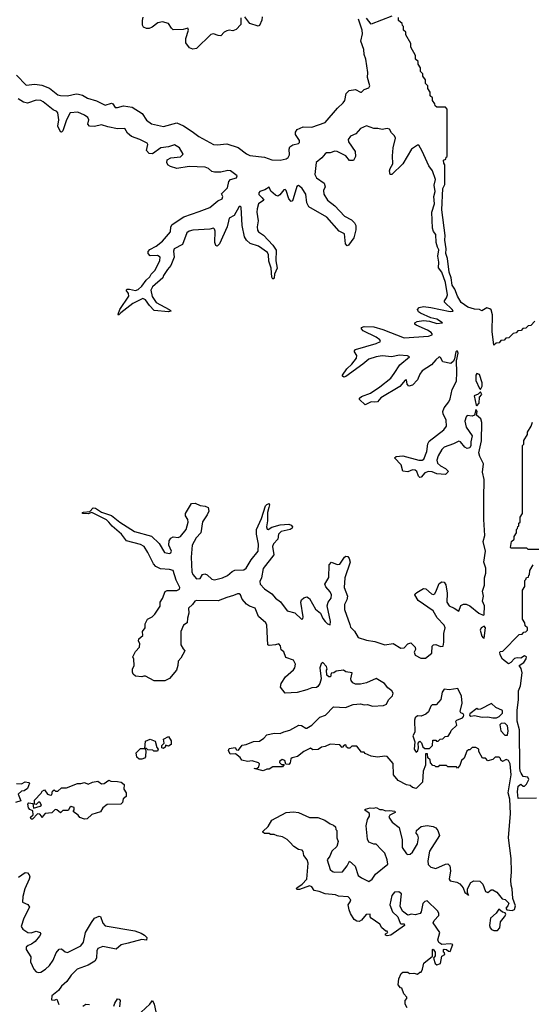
# Model space of a CAD drawing. Extents: x 2494118 to 2687960, y 757339 to 915227.
# Tile 313 of 364: x 2674760 to 2678972, y 831255 to 839361. Entities that reach past the tile are written whole.
import ezdxf

# ---------------------------------------------------------------- set-up
doc = ezdxf.new("R2010")
doc.units = 0

msp = doc.modelspace()

# ---------------------------------------------------------------- linework, layer by layer
at = {"layer": '0CON20XD'}
for points in [[(2676580, 839375), (2676580.2, 839319.8), (2676541.2, 839278.8), (2676515, 839268.2), (2676485, 839273.8), (2676465, 839268.2), (2676445, 839258.2), (2676415, 839228.2), (2676395, 839229.2), (2676356.2, 839243.8), (2676335, 839238.2), (2676217.3, 839122.7), (2676185, 839117.9), (2676159.6, 839129.6), (2676129.2, 839169.2), (2676129.2, 839205), (2676151.2, 839275), (2676145, 839290), (2676105, 839280), (2676025, 839277.9), (2676009.6, 839289.6), (2675985, 839329.6), (2675935, 839342.7), (2675896.4, 839335), (2675850.1, 839299.9), (2675825, 839288.5), (2675805, 839286.9), (2675779.6, 839299.6), (2675771.1, 839315), (2675770.4, 839355), (2675777.7, 839382.3)], [(2676757.1, 839385), (2676753.6, 839356.4), (2676735, 839313.3), (2676723, 839307), (2676655, 839330.4), (2676615, 839382.9)], [(2677436.6, 838696.6), (2677448.2, 838751.8), (2677473.2, 838776.8), (2677526, 838786), (2677565, 838763.3), (2677575, 838764), (2677595.5, 838784.5), (2677635, 838798.9), (2677643.4, 838815), (2677623.8, 838885), (2677625.2, 838925), (2677610.2, 839035), (2677595.7, 839075), (2677594.7, 839115.3), (2677569, 839185), (2677581.6, 839245), (2677580.7, 839275), (2677549.8, 839365)], [(2677825, 839390), (2677655, 839322.5), (2677615, 839374)], [(2679001.7, 836878.3), (2678968.3, 836841.7), (2678945, 836840), (2678928.3, 836821.7), (2678901.7, 836818.3), (2678888.3, 836801.7), (2678861.7, 836798.3), (2678848.3, 836781.7), (2678821.7, 836778.3), (2678788.3, 836741.7), (2678761.7, 836738.3), (2678748.3, 836721.7), (2678721.7, 836718.3), (2678708.3, 836701.7), (2678681.7, 836698.3), (2678665, 836680), (2678651.2, 836795), (2678651.7, 836931.7), (2678641.2, 836971.2), (2678631.2, 836981.2), (2678605, 836987.5), (2678565, 836963.3), (2678545, 836973.8), (2678505, 836977.5), (2678450, 836995), (2678395, 837032.5), (2678364.6, 837084.6), (2678343.1, 837143.1), (2678321.9, 837175), (2678312.9, 837235), (2678295, 837282.5), (2678283.4, 837393.4), (2678269.4, 837435), (2678270.5, 837475), (2678260.6, 837545), (2678263.5, 837585), (2678234.7, 837795.3), (2678245, 837970), (2678260, 838005), (2678260, 838165), (2678251.7, 838178.3), (2678250, 838205), (2678268.3, 838211.7), (2678271.7, 838228.3), (2678280, 838235), (2678280, 838625), (2678265, 838640), (2678195, 838640), (2678181.7, 838651.7), (2678178.3, 838668.3), (2678160, 838695), (2678158.3, 838718.3), (2678140, 838735), (2678140, 838765), (2678120, 838795), (2678120, 838815), (2678100, 838835), (2678100, 838865), (2678080, 838895), (2678080, 838915), (2678060, 838935), (2678060, 838965), (2678040, 838995), (2678040, 839015), (2678020, 839035), (2678020, 839065), (2677980, 839135), (2677980, 839165), (2677940, 839235), (2677938.3, 839258.3), (2677920, 839275), (2677920, 839305), (2677911.7, 839311.7), (2677908.3, 839328.3), (2677880, 839355), (2677878.3, 839378.3)], [(2674733.6, 838905), (2674815, 838821.8), (2674885, 838830), (2674942, 838822), (2675005, 838796.5), (2675073.3, 838743.3), (2675095, 838736.4), (2675155, 838734.3), (2675225, 838750), (2675245, 838747.2), (2675278, 838738), (2675318.9, 838715), (2675392, 838691.9), (2675465, 838657.5), (2675515, 838674.6), (2675527.4, 838667.4), (2675546.9, 838636.9), (2675565, 838636.5), (2675615, 838650.6), (2675685, 838641.6), (2675768.8, 838588.8), (2675805, 838532.1), (2675845, 838503), (2675945, 838480), (2676055, 838510.5), (2676107.7, 838487.7), (2676179.1, 838440.9), (2676235, 838398.8), (2676355, 838333.7), (2676385, 838329.3), (2676465, 838337.6), (2676558.9, 838308.9), (2676627.8, 838255), (2676655, 838241.4), (2676775, 838229.8), (2676835, 838206.4), (2676905, 838204.2), (2676955, 838214.8), (2676970.3, 838225), (2676982.2, 838247.8), (2676978.8, 838295), (2676985.5, 838315), (2677009.5, 838330.5), (2677055, 838341.3), (2677065, 838349.2), (2677064.6, 838365), (2677030.7, 838415), (2677032.3, 838435), (2677045, 838455.5), (2677095, 838478.7), (2677165, 838474.8), (2677275, 838514), (2677376.6, 838633.4), (2677423.8, 838675), (2677436.6, 838696.6)], [(2678267.1, 835667.1), (2678286.5, 835645), (2678284.4, 835635), (2678265, 835616.5), (2678195, 835620.7), (2678155, 835638.6), (2678125, 835640.9), (2678095, 835629.1), (2678065.4, 835594.6), (2678055, 835592.5), (2678043.2, 835603.2), (2678030.8, 835640.8), (2678015, 835652.7), (2677995, 835655.5), (2677955, 835639.1), (2677913.7, 835643.7), (2677900.6, 835695), (2677846.7, 835755), (2677860, 835765), (2677915, 835770), (2678045, 835734.7), (2678073.3, 835735), (2678086.2, 835743.8), (2678112, 835805), (2678121.5, 835868.5), (2678130.5, 835889.5), (2678252.9, 835985), (2678275.3, 836015), (2678271.3, 836065), (2678246.6, 836115), (2678243.8, 836135), (2678254.6, 836165), (2678294.6, 836215), (2678305, 836239.2), (2678320, 836315), (2678356.5, 836385), (2678358.9, 836455), (2678357.3, 836552.7), (2678369.3, 836615), (2678365, 836631.4), (2678355, 836631.4), (2678351.2, 836625), (2678341.2, 836568.8), (2678331.9, 836548.1), (2678310.7, 836529.3), (2678245, 836544.4), (2678225, 836580), (2678215, 836586.4), (2678185, 836561.2), (2678150.4, 836519.6), (2678075, 836469.7), (2678055, 836441.5), (2678034.5, 836395.6), (2677995, 836351.8), (2677964.6, 836344.6), (2677951.3, 836361.3), (2677945.4, 836395.4), (2677935, 836394.2), (2677889.6, 836340.4), (2677733.4, 836246.6), (2677705, 836215.5), (2677685, 836210.9), (2677654, 836216), (2677605, 836190), (2677558, 836235), (2677558, 836245), (2677575, 836258.9), (2677647.5, 836285), (2677725, 836337.3), (2677815, 836410.3), (2677842.2, 836447.8), (2677891.1, 836518.9), (2677970.8, 836585), (2677953.9, 836593.9), (2677885, 836599.3), (2677825, 836585.6), (2677745, 836592.5), (2677694.2, 836585), (2677635, 836566.1), (2677586.1, 836523.9), (2677446.5, 836423.5), (2677428.7, 836418.7), (2677418.1, 836425), (2677419.1, 836435), (2677452.3, 836485), (2677495, 836525.4), (2677533.8, 836575), (2677534.6, 836595), (2677515.4, 836625), (2677515.5, 836635), (2677524.4, 836645), (2677695, 836693.6), (2677730, 836710), (2677726.2, 836725), (2677695, 836748.1), (2677587.9, 836798), (2677574.6, 836815), (2677573.6, 836826.4), (2677595.3, 836834.7), (2677675, 836831.3), (2677750.5, 836810.5), (2677925, 836740.8), (2678125, 836753.9), (2678157.1, 836765), (2678156.7, 836775), (2678146.7, 836785), (2678116.9, 836805), (2678023.8, 836845), (2678013.8, 836855), (2678013.3, 836865), (2678033.2, 836876.8), (2678085, 836883.5), (2678135, 836878.6), (2678195, 836858.8), (2678241.2, 836865), (2678195, 836894.5), (2678146.2, 836906.2), (2678058.8, 836945), (2678044, 836955), (2678034, 836975), (2678048.9, 836991.1), (2678085, 836998.1), (2678145, 836991.2), (2678305, 836957.8), (2678325, 836960), (2678328.8, 836965), (2678321.4, 836975), (2678258.6, 837035), (2678258, 837045), (2678275, 837071.2), (2678281.5, 837095), (2678265.7, 837195.7), (2678235, 837280.8), (2678208.4, 837318.4), (2678211.3, 837365), (2678202.8, 837415), (2678212.1, 837465), (2678198.8, 837488.8), (2678190, 837525), (2678185, 837593.3), (2678167.3, 837617.3), (2678157.5, 837645), (2678152.5, 837775), (2678174, 837845), (2678170.3, 837905), (2678181.8, 837945), (2678172.7, 837997.3), (2678182.7, 838045), (2678158.7, 838115), (2678128.4, 838158.4), (2678075, 838277.5), (2678045, 838327), (2678035, 838328.8), (2677985, 838295.8), (2677915.9, 838174.1), (2677825, 838085.4), (2677810.8, 838085), (2677805.8, 838115), (2677809.7, 838135), (2677832.2, 838175), (2677830.5, 838239.5), (2677834.7, 838304.7), (2677853.2, 838385), (2677845.4, 838405), (2677820, 838430), (2677805, 838459.2), (2677785.4, 838465.4), (2677745, 838455.8), (2677710, 838465), (2677675, 838465.7), (2677615, 838486.6), (2677565, 838465.6), (2677528, 838422), (2677485, 838402), (2677464.9, 838375), (2677466.8, 838355), (2677521.5, 838275), (2677524.5, 838235), (2677507.3, 838202.7), (2677475, 838200), (2677445, 838238.9), (2677375, 838276.1), (2677355, 838277.1), (2677315, 838263.4), (2677286.7, 838265), (2677275, 838257.1), (2677247.9, 838222), (2677200.5, 838185), (2677189.6, 838085), (2677205, 838059.2), (2677267.3, 838015), (2677274.6, 837985.4), (2677260.9, 837955), (2677265.4, 837925), (2677295.4, 837875), (2677355, 837827.1), (2677435, 837742.5), (2677492.1, 837712.1), (2677516.9, 837686.9), (2677527.8, 837665), (2677528.9, 837631.1), (2677511.9, 837565), (2677468, 837505), (2677455, 837500), (2677442.9, 837515), (2677435, 837597.1), (2677389.3, 837619.3), (2677287.8, 837735), (2677140.9, 837820.9), (2677123.4, 837853.4), (2677115, 837923.3), (2677085, 837971.3), (2677065, 837990), (2677054.7, 837995.3), (2677042.2, 837987.8), (2677013.1, 837886.9), (2677005, 837870), (2676995, 837864.3), (2676974.8, 837884.8), (2676955, 837953.3), (2676945, 837961.9), (2676935, 837959.5), (2676901.7, 837918.3), (2676885, 837908.8), (2676865, 837917.1), (2676829.1, 837949.1), (2676815, 837982.5), (2676779.7, 837960.3), (2676738.2, 837945), (2676729.3, 837935), (2676729.7, 837920.3), (2676757.1, 837895), (2676769.2, 837875), (2676727.1, 837845), (2676715, 837803.8), (2676712.6, 837775), (2676722.8, 837705), (2676714.3, 837655), (2676718.7, 837628.7), (2676725.6, 837615), (2676766.3, 837586.4), (2676845.2, 837505.2), (2676871.9, 837461.9), (2676870.3, 837375), (2676880.5, 837315), (2676859.4, 837265), (2676855, 837233.3), (2676845, 837223.3), (2676835, 837240), (2676831.2, 837315), (2676812.1, 837372.1), (2676808.4, 837425), (2676799.3, 837445), (2676725, 837497.2), (2676657.6, 837517.5), (2676626.6, 837546.6), (2676611.7, 837571.7), (2676591.8, 837665), (2676585, 837817.5), (2676575, 837825.4), (2676565, 837817.9), (2676525, 837748.1), (2676485, 837727.5), (2676478.3, 837701.7), (2676468.5, 837655), (2676405, 837515.8), (2676385, 837496), (2676375, 837501.2), (2676367.6, 837527.6), (2676368.3, 837618.3), (2676365, 837636), (2676355, 837643.1), (2676325, 837636.6), (2676185, 837629.2), (2676155, 837618.4), (2676137.5, 837605), (2676100.8, 837509.2), (2676031.8, 837475), (2676026.9, 837455), (2676031.1, 837405), (2676003.8, 837336.2), (2675975.9, 837305), (2675944.6, 837255), (2675939.4, 837235), (2675855, 837162.3), (2675839.4, 837135), (2675851.9, 837081.9), (2675885, 837033.1), (2675991.2, 836975), (2676006.7, 836965), (2676005, 836960), (2675985, 836954.4), (2675867.3, 836967.3), (2675828, 837008), (2675795, 837055.5), (2675774.6, 837065.3), (2675692.9, 837025), (2675592.2, 836947.8), (2675575, 836927.5), (2675570, 836935), (2675584.5, 836975), (2675660, 837085), (2675656.7, 837106.7), (2675637.5, 837135), (2675645, 837142.5), (2675665, 837142), (2675715, 837130.4), (2675735, 837139.6), (2675765, 837165.5), (2675802.4, 837217.5), (2675832.9, 837245), (2675843.1, 837266.9), (2675875, 837298.9), (2675915, 837377.5), (2675915.9, 837405), (2675895, 837418.2), (2675835, 837416.5), (2675818.9, 837435), (2675819.1, 837450.9), (2675832.6, 837467.4), (2675885, 837496.2), (2675935, 837537.3), (2676000.8, 837615), (2676004.6, 837655), (2676016.1, 837673.9), (2676112.8, 837737.2), (2676237.9, 837782.1), (2676326.9, 837815), (2676391.7, 837868.3), (2676426.2, 837885), (2676431.5, 837905), (2676422.5, 837927.5), (2676472, 837975), (2676481.3, 838028.7), (2676496.4, 838043.6), (2676545, 838057.8), (2676549.6, 838075), (2676495, 838116.7), (2676475, 838118.9), (2676415, 838105.2), (2676365, 838104.1), (2676341.1, 838111.1), (2676315, 838135.3), (2676287.6, 838147.6), (2676155, 838152.7), (2676055.3, 838135.3), (2676001.3, 838151.3), (2675983.3, 838163.3), (2675972, 838182), (2675973.7, 838206.3), (2676005, 838222.1), (2676085, 838232), (2676105.8, 838254.2), (2676075.7, 838305), (2676035, 838330.4), (2675985, 838314.8), (2675923.5, 838305), (2675855, 838256.7), (2675825, 838258.5), (2675803.1, 838283.1), (2675815.8, 838334.2), (2675810.4, 838345), (2675749.1, 838375), (2675679.6, 838399.6), (2675647.7, 838427.6), (2675625, 838464.4), (2675565, 838463.3), (2675485, 838477.4), (2675435, 838495.3), (2675375, 838482.5), (2675335, 838482.7), (2675320.8, 838500.8), (2675328.5, 838535), (2675320.9, 838555), (2675295, 838575.3), (2675240.2, 838600.2), (2675175, 838592.5), (2675145.4, 838535), (2675115.4, 838444.6), (2675105, 838434), (2675095, 838436.2), (2675074.5, 838485), (2675082.3, 838535), (2675074.3, 838594.3), (2675065.8, 838605), (2675035, 838619.6), (2674955, 838683.6), (2674934, 838694), (2674895, 838696.8), (2674825, 838672.4), (2674791, 838681), (2674748.1, 838708.1)], [(2678555, 836316.2), (2678568.7, 836345), (2678567.8, 836372.3), (2678545, 836440), (2678525, 836446.9), (2678514.7, 836435), (2678515, 836390), (2678545, 836323.3), (2678555, 836316.2)], [(2678525, 836181.2), (2678542.5, 836205), (2678545.9, 836254.1), (2678565.2, 836274.8), (2678555, 836297.5), (2678533.4, 836276.6), (2678501.4, 836265), (2678517.7, 836187.7), (2678525, 836181.2)], [(2678780.8, 832995), (2678807.5, 833145), (2678797.8, 833235), (2678785, 833262.5), (2678765, 833270), (2678735, 833252.5), (2678720, 833265), (2678718.3, 833278.3), (2678708.3, 833288.3), (2678675, 833290), (2678655, 833270), (2678615, 833260), (2678595, 833280), (2678571.7, 833281.7), (2678540, 833335), (2678540, 833355), (2678515, 833370), (2678485, 833370), (2678465, 833350), (2678455, 833350), (2678441.7, 833338.3), (2678418.3, 833281.7), (2678398.3, 833261.7), (2678385, 833220), (2678365, 833200), (2678355, 833210), (2678285, 833210), (2678275, 833220), (2678215, 833220), (2678205, 833210), (2678185, 833210), (2678178.3, 833218.3), (2678161.7, 833221.7), (2678141.7, 833241.7), (2678138.3, 833268.3), (2678120, 833285), (2678118.3, 833318.3), (2678101.7, 833318.3), (2678100, 833225), (2678082.5, 833175), (2678077, 833083), (2678025, 833032.5), (2677995, 833040), (2677975, 833057.5), (2677945, 833061.2), (2677877.1, 833097.1), (2677838.8, 833145), (2677835, 833236.7), (2677785, 833293.8), (2677765, 833297.5), (2677705, 833290), (2677655, 833297.5), (2677605, 833320), (2677595, 833330), (2677575, 833330), (2677535, 833380), (2677495, 833380), (2677477, 833363), (2677465, 833362.5), (2677451.7, 833371.7), (2677445, 833390), (2677431.7, 833388.3), (2677415, 833370), (2677395, 833390), (2677315, 833397.5), (2677275, 833377.5), (2677245, 833372.5), (2677216.4, 833353.6), (2677175, 833350), (2677155, 833363.3), (2677100, 833335), (2677046.2, 833293.8), (2677003.3, 833285), (2676993.3, 833275), (2676988.3, 833241.7), (2676975, 833230), (2676951.7, 833231.7), (2676943, 833263), (2676920.7, 833269.3), (2676900, 833255), (2676900, 833245), (2676915, 833230), (2676938.3, 833228.3), (2676925, 833210), (2676845, 833210), (2676815, 833190), (2676795, 833190), (2676765, 833177.5), (2676690, 833195), (2676715, 833200), (2676728.8, 833211.2), (2676733.8, 833235), (2676725, 833243.8), (2676675, 833258.8), (2676635, 833254.2), (2676590, 833265), (2676576.4, 833286.4), (2676537, 833317), (2676493.9, 833313.9), (2676480, 833345), (2676485, 833360), (2676535, 833370), (2676545, 833350), (2676561.7, 833348.3), (2676593, 833387), (2676625, 833392.5), (2676685, 833417.5), (2676735, 833422.5), (2676770, 833445), (2676795, 833473.3), (2676855, 833488), (2676905, 833484.2), (2676935, 833499.2), (2676985, 833511.2), (2677057.7, 833552.3), (2677080.4, 833550.5), (2677115, 833527.5), (2677125, 833527.5), (2677165, 833554.2), (2677231.1, 833618.9), (2677277.1, 833635), (2677345, 833702.5), (2677443, 833697), (2677505, 833723.8), (2677565, 833728.8), (2677595, 833720), (2677623.3, 833723.3), (2677665, 833710), (2677755, 833713.8), (2677778.8, 833725), (2677797.7, 833762.3), (2677828.8, 833795), (2677836, 833815), (2677823.3, 833835), (2677790, 833860), (2677764, 833895), (2677695, 833936.2), (2677615, 833902), (2677565, 833891.4), (2677525, 833890.8), (2677502.7, 833902.7), (2677489.6, 833919.5), (2677485.8, 833935), (2677496.2, 833985), (2677445, 833993.3), (2677425, 834005.8), (2677365, 833998.8), (2677347, 833983), (2677325, 833980), (2677318.3, 833951.7), (2677305, 833950), (2677290, 833965), (2677287.5, 834005), (2677292.5, 834015), (2677285.8, 834035), (2677255, 834070), (2677241.7, 834058.3), (2677230, 834025), (2677242.5, 833935), (2677232.5, 833895), (2677215, 833870), (2677205, 833862.5), (2677165, 833860), (2677125, 833842.5), (2677045, 833820.8), (2676946.4, 833816.4), (2676907.5, 833865), (2676912.5, 833895), (2676948.3, 833951.7), (2677015, 834007.5), (2677026, 834025), (2677030, 834055), (2677015, 834087.5), (2676950.7, 834110.7), (2676936.1, 834156.1), (2676913, 834173), (2676907, 834207), (2676895, 834222.5), (2676865, 834213.3), (2676815, 834210), (2676802.5, 834215), (2676795.4, 834375), (2676786.7, 834395), (2676727.5, 834447.5), (2676697.9, 834515), (2676651.8, 834531.8), (2676628.8, 834548.8), (2676591.4, 834591.5), (2676578.8, 834625), (2676567.5, 834635), (2676552.5, 834635), (2676521.1, 834619), (2676466, 834605), (2676395, 834576.3), (2676215, 834578.2), (2676202.9, 834575), (2676183.8, 834546.2), (2676151.2, 834515), (2676153.8, 834475), (2676142.5, 834435), (2676140, 834395), (2676110, 834375), (2676086.7, 834325), (2676087.5, 834215), (2676105, 834180), (2676120, 834165), (2676087.5, 834105), (2676065, 834080), (2676062.5, 834045), (2676050, 834005), (2675995, 833936.7), (2675955, 833916.7), (2675868.3, 833918.3), (2675795, 833957.5), (2675783, 833957), (2675765, 833950), (2675715, 833957.5), (2675695, 833972.5), (2675689.3, 833989.3), (2675688.8, 834015), (2675702.5, 834045), (2675700, 834095), (2675692.5, 834115), (2675715, 834160), (2675747.5, 834195), (2675750, 834225), (2675737.5, 834245), (2675742.5, 834265), (2675775, 834290), (2675772.5, 834325), (2675792.5, 834355), (2675793, 834387), (2675812.5, 834425), (2675850, 834445), (2675873, 834467), (2675917.5, 834532.5), (2675917.5, 834565), (2675936.2, 834595), (2675957.6, 834652.4), (2675975, 834660.6), (2676055, 834660.9), (2676075, 834671.4), (2676077.7, 834685), (2676047.3, 834747.3), (2676024.2, 834825), (2675992.5, 834835), (2675919.2, 834839.2), (2675879.8, 834859.8), (2675861.9, 834881.9), (2675816.6, 834975), (2675785, 835024.6), (2675755, 835040), (2675639.3, 835069.3), (2675597.2, 835125), (2675521, 835191), (2675494.6, 835225), (2675475, 835242.1), (2675415.8, 835274.2), (2675355, 835302.5), (2675325, 835292.5), (2675277.5, 835295), (2675277.5, 835305), (2675285, 835307.5), (2675338.8, 835311.2), (2675365, 835341.2), (2675385, 835339.4), (2675435, 835307.3), (2675515, 835278.5), (2675585, 835223.3), (2675705, 835146.2), (2675845, 835108.7), (2675909.7, 835049.8), (2675952.2, 834975), (2675995, 834966.9), (2676005, 834970.8), (2676009.5, 834985), (2675988.1, 835035), (2675990.2, 835069.8), (2676005, 835091.2), (2676025, 835102), (2676065, 835098.8), (2676085, 835106.2), (2676130, 835165), (2676147.3, 835225), (2676144.2, 835245), (2676126, 835275), (2676126, 835295), (2676175, 835376.7), (2676205, 835381.2), (2676245, 835362), (2676286.1, 835356.1), (2676312.5, 835345), (2676316.2, 835315), (2676304.2, 835285), (2676265, 835226.7), (2676251.8, 835135), (2676212, 835095), (2676180.9, 835035), (2676172.5, 834935), (2676178.8, 834815), (2676185, 834794.4), (2676216.8, 834756.8), (2676245, 834760), (2676265.5, 834794.5), (2676285, 834799.4), (2676305, 834791.4), (2676341.4, 834755), (2676365, 834750.3), (2676428.8, 834765), (2676470, 834785), (2676510.9, 834819.1), (2676531.5, 834828.5), (2676605, 834832.1), (2676625, 834845.7), (2676666.4, 834913.6), (2676723.9, 834985), (2676726.9, 835043.1), (2676708.6, 835125), (2676709.3, 835165), (2676750.8, 835255), (2676785, 835358), (2676795, 835370.8), (2676815, 835378.8), (2676818.1, 835368.1), (2676811.5, 835345), (2676800.6, 835305), (2676801.8, 835235), (2676792.5, 835185), (2676797, 835167), (2676805, 835164.4), (2676835.8, 835184.2), (2676905, 835203.4), (2676975, 835206.4), (2676995, 835200), (2677007.1, 835185), (2677003.3, 835175), (2676987.5, 835165), (2676913.2, 835146.8), (2676892, 835125), (2676885.8, 835084.2), (2676851.2, 835045), (2676842.5, 835025), (2676851.8, 834955), (2676765, 834843.3), (2676750, 834765), (2676737.5, 834735), (2676740, 834715), (2676776.1, 834675), (2676834.8, 834634.8), (2676865, 834598.8), (2676907.4, 834567.4), (2676963.1, 834495), (2677025, 834476.4), (2677080, 834425), (2677091.1, 834428.9), (2677094.5, 834445.5), (2677074.5, 834565), (2677081.4, 834585), (2677098.2, 834601.8), (2677125, 834608.1), (2677145, 834594.4), (2677195, 834506.9), (2677235.4, 834475.4), (2677255, 834430.8), (2677274.6, 834405), (2677295, 834386.7), (2677315, 834380), (2677318.2, 834405), (2677292.7, 834535), (2677299.5, 834565), (2677325, 834598.8), (2677328.2, 834625), (2677315, 834650.8), (2677280.4, 834690.4), (2677271.9, 834715), (2677305, 834767.5), (2677307.1, 834872.9), (2677326.1, 834893.9), (2677375, 834876.7), (2677395, 834878.9), (2677435, 834935.8), (2677445, 834942.9), (2677461.1, 834941.1), (2677473.8, 834923.8), (2677481.8, 834895), (2677438.2, 834765), (2677432, 834685), (2677458.5, 834615), (2677453, 834585), (2677435.3, 834545), (2677434.7, 834505), (2677477.6, 834382.4), (2677485, 834359.4), (2677517.1, 834327.1), (2677547.5, 834275), (2677615, 834252), (2677685, 834240.8), (2677765, 834214.2), (2677835.8, 834225.8), (2677897, 834187), (2677925, 834190), (2677955, 834223.3), (2677981.7, 834231.7), (2678016.7, 834195), (2678017.5, 834175), (2678007.5, 834155), (2678015, 834130), (2678063.2, 834103.2), (2678100, 834105), (2678154.2, 834145), (2678156.7, 834203.3), (2678166.4, 834213.6), (2678186.4, 834216.4), (2678225, 834200), (2678245.6, 834204.4), (2678252, 834235), (2678252.7, 834307.3), (2678262, 834355), (2678254.2, 834375), (2678196.8, 834436.8), (2678163.5, 834495), (2678040.3, 834580.3), (2678014, 834625), (2678016.2, 834635), (2678028.8, 834645), (2678085, 834679.2), (2678105, 834676.2), (2678149.5, 834635), (2678165, 834628.5), (2678178, 834635), (2678191.4, 834665), (2678215, 834720.4), (2678235, 834733.1), (2678255, 834729.5), (2678268.7, 834708.7), (2678278.6, 834638.6), (2678275.9, 834565), (2678295, 834535.4), (2678337, 834516.9), (2678375, 834491.2), (2678392.8, 834537.2), (2678415, 834550), (2678435, 834550), (2678465, 834535.7), (2678539.2, 834475), (2678575, 834457.8), (2678585, 834461.4), (2678587.9, 834535), (2678571.2, 834575), (2678577.6, 834615), (2678571.5, 834655), (2678586.2, 834705), (2678587, 834765), (2678597.8, 834805), (2678599, 834845), (2678582.7, 834895), (2678596.2, 834986.2), (2678576.5, 835065), (2678590.5, 835115), (2678580, 835245), (2678580.8, 835419.2), (2678585.3, 835574.7), (2678570.5, 835635), (2678579.1, 835705), (2678548.1, 835765), (2678540.5, 835795), (2678562.5, 835892.5), (2678566, 836045), (2678555.3, 836075), (2678521.2, 836105), (2678525.5, 836135), (2678515, 836152.5), (2678503.8, 836105), (2678485, 836095.8), (2678445, 836102.9), (2678435, 836090), (2678426.2, 836055), (2678435, 836007.1), (2678484.6, 835935), (2678473.9, 835885), (2678474.5, 835855.5), (2678465.8, 835835), (2678445, 835831.1), (2678425, 835840.5), (2678388.5, 835885), (2678375, 835890), (2678332.4, 835867.6), (2678255, 835841.6), (2678235, 835823.1), (2678205, 835769.1), (2678193.3, 835735), (2678199.9, 835709.9), (2678225, 835687.1), (2678267.1, 835667.1)], [(2679065, 835000), (2678945, 835000), (2678935, 835010), (2678805, 835010), (2678800, 835015), (2678810, 835065), (2678830, 835085), (2678830, 835105), (2678850, 835135), (2678850, 835165), (2678858.3, 835171.7), (2678861.7, 835188.3), (2678870, 835195), (2678870, 835215), (2678880, 835225), (2678880, 835265), (2678900, 835295), (2678900, 835855), (2678910, 835865), (2678910, 835895), (2678940, 835945), (2678940, 835965), (2678970, 836015), (2678981.7, 836048.3)], [(2679015, 832952.5), (2678865, 832950), (2678858.8, 833005), (2678865, 833050), (2678885, 833066), (2678905, 833050), (2678915, 833050), (2678932.5, 833067.5), (2678951.2, 833105), (2678944.2, 833124.2), (2678905, 833131.2), (2678888.1, 833158.1), (2678880, 833175), (2678877.1, 833205), (2678874, 833515), (2678855.7, 833585), (2678855.7, 833675), (2678867.5, 833765), (2678867.5, 833835), (2678883, 833877), (2678896.2, 833985), (2678889.6, 834019.5), (2678872.5, 834045), (2678910, 834070), (2678930, 834100), (2678932.5, 834115), (2678915, 834122.5), (2678886.2, 834103.8), (2678856.4, 834106.4), (2678835, 834101.2), (2678805, 834067.5), (2678785, 834056.7), (2678734.2, 834095), (2678715, 834132.5), (2678713.3, 834155), (2678715, 834160), (2678738.3, 834161.7), (2678871.7, 834298.3), (2678898.3, 834301.7), (2678911.7, 834318.3), (2678928.3, 834321.7), (2678940, 834335), (2678940, 834355), (2678921.7, 834371.7), (2678920, 834395), (2678900, 834425), (2678900, 834665), (2678920, 834695), (2678920, 834745), (2678928.3, 834751.7), (2678931.7, 834768.3), (2678948.3, 834771.7), (2678951.7, 834788.3), (2678958.3, 834791.7), (2678960, 834825), (2678988.3, 834871.7)], [(2678585, 834268.8), (2678595.6, 834355), (2678585, 834367.5), (2678558.1, 834355), (2678551.1, 834335), (2678565, 834286), (2678575, 834271.9), (2678585, 834268.8)], [(2678025, 833330), (2678038.8, 833341.2), (2678043.3, 833365), (2678040, 833405), (2678055, 833420), (2678068.3, 833408.3), (2678080, 833375), (2678095, 833360), (2678135, 833360), (2678160, 833385), (2678161.7, 833428.3), (2678185, 833430), (2678191.7, 833421.7), (2678205, 833420), (2678221.7, 833438.3), (2678245, 833440), (2678261.7, 833458.3), (2678288.3, 833461.7), (2678308.3, 833491.7), (2678311.7, 833508.3), (2678358.3, 833551.7), (2678350, 833585), (2678360, 833595), (2678405, 833612.5), (2678413.3, 833625), (2678417.5, 833635), (2678412.5, 833645), (2678392.5, 833655), (2678386.4, 833666.4), (2678404, 833735), (2678397.7, 833792.3), (2678366, 833856), (2678295, 833842.5), (2678255, 833850), (2678238, 833825), (2678226.1, 833763.9), (2678189.3, 833720.7), (2678155, 833720), (2678145, 833710), (2678126.1, 833663.9), (2678105, 833642.5), (2678065, 833627.5), (2678035, 833630), (2678016.4, 833613.6), (2678010, 833595), (2678012.5, 833495), (2677997.5, 833465), (2678012.5, 833415), (2678007.5, 833355), (2678025, 833330)], [(2678655, 833612), (2678685, 833612.5), (2678706.4, 833623.6), (2678735, 833652.5), (2678736, 833675), (2678679.3, 833699.3), (2678645, 833732.5), (2678555, 833683.3), (2678535, 833682.5), (2678525, 833690), (2678466.7, 833645), (2678463.3, 833635), (2678475, 833626.7), (2678505, 833632), (2678568.3, 833618.3), (2678615, 833621.9), (2678655, 833612)], [(2678775, 833470), (2678782, 833505), (2678775, 833547.5), (2678755, 833570), (2678723, 833567), (2678712.5, 833555), (2678720, 833505), (2678755, 833470), (2678775, 833470)], [(2675895, 833340), (2675865, 833340), (2675857, 833347), (2675815, 833350), (2675805, 833360), (2675790, 833360), (2675795, 833420), (2675835, 833437.5), (2675875, 833420), (2675888.3, 833368.3), (2675900, 833355), (2675895, 833340)], [(2675945, 833360), (2675930, 833365), (2675930, 833385), (2675950, 833405), (2675943, 833437), (2675985, 833460), (2676007.5, 833425), (2676007.5, 833395), (2675985, 833380), (2675961.7, 833388.3), (2675960, 833375), (2675945, 833360)], [(2675765, 833272.5), (2675745, 833272.5), (2675725, 833290), (2675720, 833325), (2675755, 833360), (2675790, 833360), (2675800, 833345), (2675797, 833293), (2675788.3, 833281.7), (2675765, 833272.5)], [(2674735, 833072.5), (2674775, 833070), (2674805, 833087.5), (2674835, 833080), (2674840, 833075), (2674825, 833032.5), (2674797, 833013), (2674775, 833010), (2674747.5, 832985), (2674768.8, 832931.2), (2674725, 832916.7)], [(2675295, 832778), (2675255, 832792.5), (2675243, 832813), (2675201.7, 832841.7), (2675210, 832855), (2675207.5, 832875), (2675185, 832882.5), (2675172.5, 832875), (2675158.3, 832851.7), (2675115, 832850), (2675095, 832830), (2675067, 832857), (2675052.5, 832857.5), (2675025, 832832.5), (2674970, 832825), (2674950, 832805), (2674945, 832790), (2674940, 832805), (2674925, 832820), (2674908.3, 832821.7), (2674865, 832780), (2674855, 832780), (2674850, 832795), (2674870, 832815), (2674867.5, 832847.5), (2674845, 832857.5), (2674832.7, 832872.7), (2674826.7, 832903.3), (2674835, 832912.5), (2674867.5, 832907.5), (2674875, 832870), (2674930, 832885), (2674940, 832895), (2674925, 832920), (2674915, 832920), (2674895, 832900), (2674881.7, 832901.7), (2674882.5, 832935), (2674937.5, 832992.5), (2674945, 833010), (2674965, 833020), (2674990, 832985), (2675015, 832977.5), (2675025, 832980), (2675031.7, 833008.3), (2675045, 833020), (2675055, 833010), (2675075, 833010), (2675105, 833037.5), (2675145, 833037.5), (2675235, 833073.3), (2675265, 833072.5), (2675295, 833080), (2675325, 833067.5), (2675360, 833085), (2675405, 833093.3), (2675435, 833070), (2675455, 833072.5), (2675495, 833100), (2675510.7, 833090.7), (2675565, 833090), (2675595, 833083.3), (2675620, 833065), (2675617.5, 833025), (2675637.5, 832995), (2675637.5, 832965), (2675613, 832947), (2675607.5, 832915), (2675593, 832903), (2675480, 832900), (2675445, 832872.5), (2675425, 832840), (2675355, 832817.5), (2675315, 832782), (2675295, 832778)], [(2677950, 831225), (2677932.5, 831255), (2677932.5, 831285), (2677947, 831303), (2677948.8, 831315), (2677922.5, 831342.5), (2677905, 831387.5), (2677895, 831390), (2677877.5, 831415), (2677882.5, 831465), (2677901.7, 831508.3), (2677915, 831520), (2677955, 831520), (2677968.3, 831508.3), (2678005, 831510), (2678035, 831502.5), (2678055, 831520), (2678065, 831520), (2678077, 831543), (2678087.5, 831595), (2678158.3, 831651.7), (2678160, 831705), (2678165, 831710), (2678180, 831685), (2678180, 831655), (2678167.5, 831635), (2678182, 831592), (2678195, 831580), (2678225, 831590), (2678235, 831650), (2678260, 831665), (2678258.3, 831678.3), (2678250, 831685), (2678250, 831705), (2678255, 831710), (2678275, 831707.5), (2678291.7, 831691.7), (2678305, 831690), (2678326.7, 831746.7), (2678305, 831753.3), (2678235, 831747.5), (2678210, 831765), (2678202.5, 831785), (2678220, 831845), (2678163.3, 831925), (2678171.2, 831945), (2678210, 831985), (2678211.2, 832005), (2678198.6, 832025), (2678115, 832105.5), (2678095, 832100), (2678080, 832085), (2678066.2, 832015), (2678058, 832002), (2678015, 831992.5), (2677985, 831995.8), (2677955, 831990), (2677910.7, 832020.7), (2677893.6, 832063.6), (2677903.3, 832165), (2677880.6, 832180.6), (2677845, 832178.2), (2677825, 832150), (2677806.7, 832073.3), (2677828.6, 832015), (2677873.8, 831973.8), (2677892.5, 831922.5), (2677897.5, 831917.5), (2677926.7, 831916.7), (2677927.5, 831905), (2677817, 831823), (2677785, 831817.5), (2677772.5, 831825), (2677772.5, 831835), (2677790, 831845), (2677786.4, 831856.4), (2677775, 831857.5), (2677741.2, 831885), (2677725, 831915.7), (2677654.2, 831964.2), (2677646.7, 831975), (2677645, 831996), (2677612.5, 831995), (2677575, 831947.5), (2677555, 831937.5), (2677535, 831940), (2677514.1, 831954.1), (2677483, 832003), (2677473.2, 832033.2), (2677463.3, 832075), (2677482.3, 832097.7), (2677485.9, 832114.1), (2677465, 832140.8), (2677385, 832146.2), (2677360, 832155), (2677274.5, 832164.5), (2677225, 832184.4), (2677185, 832191.2), (2677165, 832221.2), (2677145, 832231.2), (2677065, 832200), (2677045, 832200), (2677040, 832205), (2677042.5, 832215), (2677086.4, 832243.6), (2677124, 832285), (2677136.1, 832416.1), (2677126.5, 832445), (2677100.9, 832480.9), (2677095, 832512.5), (2677086, 832525), (2677055, 832530), (2677017.5, 832555), (2676985, 832590), (2676962.3, 832612.3), (2676925, 832633.3), (2676880.7, 832640.7), (2676855, 832652.5), (2676825, 832652.5), (2676815, 832660), (2676775, 832660), (2676761.7, 832671.7), (2676761.7, 832678.3), (2676805, 832720), (2676835, 832770), (2676955, 832833.3), (2677015, 832840), (2677055, 832833.3), (2677145, 832793.3), (2677215, 832792.5), (2677271.7, 832771.7), (2677315, 832740), (2677345, 832730), (2677360, 832715), (2677363, 832693), (2677370, 832685), (2677372.5, 832625), (2677382.5, 832595), (2677372.5, 832555), (2677328.8, 832515), (2677314.2, 832475.8), (2677292.9, 832445), (2677317.3, 832365), (2677335, 832349.1), (2677353, 832343), (2677417.5, 832345), (2677456, 832395), (2677475, 832432.5), (2677522.1, 832392.1), (2677545.6, 832315), (2677573.1, 832295), (2677634.5, 832265.6), (2677661.9, 832285), (2677688.2, 832325), (2677790.8, 832409.2), (2677786.7, 832445), (2677765, 832499.4), (2677735, 832528.1), (2677695, 832572.5), (2677675, 832572.5), (2677635, 832590), (2677622.5, 832615), (2677612.5, 832725), (2677623, 832777), (2677640, 832805), (2677640, 832825), (2677600, 832855), (2677608.3, 832861.7), (2677645, 832873.3), (2677675, 832870), (2677695, 832876.2), (2677725, 832860), (2677745, 832860), (2677775, 832847.5), (2677805, 832851.2), (2677850, 832845), (2677852.5, 832835), (2677807, 832813), (2677800, 832795), (2677827.5, 832755), (2677885, 832710), (2677909.5, 832609.5), (2677910.4, 832545), (2677944.5, 832495), (2677955, 832488.6), (2677975, 832491.9), (2677995, 832507.5), (2678035.4, 832575), (2678043.1, 832625), (2678037.1, 832647.1), (2678023.3, 832665), (2678027.5, 832685), (2678065, 832720), (2678115, 832727.5), (2678165, 832720), (2678186.4, 832706.4), (2678202.5, 832685), (2678216.7, 832645), (2678133.8, 832515), (2678120.9, 832435), (2678122.7, 832405), (2678143.8, 832385), (2678185, 832373.8), (2678265, 832408.8), (2678285, 832411.2), (2678301.2, 832395), (2678307.5, 832355), (2678295.6, 832285), (2678305, 832271.1), (2678360.4, 832260.5), (2678385, 832246.7), (2678410.8, 832215), (2678425, 832176.7), (2678450, 832160), (2678455, 832150), (2678446.2, 832176.2), (2678447.5, 832205), (2678473.2, 832256.8), (2678499.2, 832270.8), (2678548.9, 832268.9), (2678573.8, 832245), (2678595, 832184.4), (2678615, 832176.7), (2678643, 832197), (2678655, 832196.7), (2678688.8, 832178.8), (2678733.6, 832123.6), (2678757, 832117), (2678788.3, 832088.3), (2678780, 832065), (2678763, 832047), (2678771.7, 832031.7), (2678815, 832027.5), (2678835, 832036.7), (2678842.5, 832065), (2678818.8, 832125), (2678815.8, 832205), (2678805.7, 832235.7), (2678803, 832277), (2678809.1, 832345), (2678807.2, 832455), (2678785.3, 832625), (2678800.5, 832825), (2678795.9, 832945), (2678780.8, 832995)], [(2674749.7, 832300.3), (2674805, 832340), (2674825, 832336.7), (2674839.6, 832319.5), (2674843.8, 832305), (2674837.5, 832285), (2674801.9, 832205), (2674787, 832143), (2674783.8, 832095), (2674827.1, 832077.1), (2674840, 832055), (2674794.6, 831965.4), (2674773.5, 831895), (2674785, 831872.9), (2674826.2, 831845), (2674853.6, 831843.6), (2674895.8, 831855.8), (2674930, 831845), (2674933.3, 831835), (2674923.8, 831815), (2674887.1, 831772.9), (2674858.9, 831751), (2674829.3, 831739.3), (2674813.9, 831726.1), (2674814.4, 831705), (2674850.8, 831645), (2674848.2, 831605), (2674876.1, 831545), (2674895, 831522), (2674915, 831516.9), (2674935, 831520.9), (2674973.8, 831545), (2675006.9, 831575), (2675035, 831617.5), (2675060.3, 831679.7), (2675085, 831709.4), (2675105, 831710.6), (2675135, 831685.8), (2675155, 831681.8), (2675265, 831735.6), (2675285.5, 831765.5), (2675302.2, 831845), (2675350.8, 831929.2), (2675376.3, 831963.7), (2675415, 831981.2), (2675425, 831977.5), (2675445, 831923.3), (2675465, 831900), (2675708.8, 831858.8), (2675761.7, 831841.7), (2675786.7, 831825), (2675806.2, 831805), (2675805, 831782.5), (2675765, 831788), (2675652.9, 831757.1)], [(2678695, 831863.3), (2678712.5, 831885), (2678717.5, 831935), (2678752.5, 831975), (2678762.5, 831995), (2678758.3, 832008.3), (2678735, 832012.5), (2678705, 832037.5), (2678683.9, 832006.1), (2678636.7, 831965), (2678628.8, 831905), (2678632.9, 831885), (2678645, 831871.2), (2678665, 831863.3), (2678695, 831863.3)], [(2675652.9, 831757.1), (2675595, 831745.6), (2675555, 831710), (2675445, 831730.4), (2675405, 831715.5), (2675394.7, 831695), (2675393.3, 831635), (2675379.7, 831610.3), (2675322.9, 831577.1), (2675232.7, 831545), (2675183.2, 831495), (2675148.2, 831441.8), (2675105.7, 831405), (2675081.2, 831368.8), (2675023.8, 831325), (2675021.7, 831291.7), (2675045, 831290), (2675067, 831297), (2675083.3, 831253.3)], [(2675280.4, 831239.5), (2675305, 831256.7), (2675335, 831252.5)], [(2675535, 831240), (2675542.5, 831265), (2675565, 831300), (2675578.3, 831298.3), (2675586.4, 831286.4), (2675582.5, 831235)], [(2675760.4, 831189.6), (2675831.2, 831255), (2675855, 831287.5), (2675868, 831255), (2675889.2, 831155)]]:
    msp.add_lwpolyline(points, dxfattribs=at)

doc.saveas('drawing.dxf')
